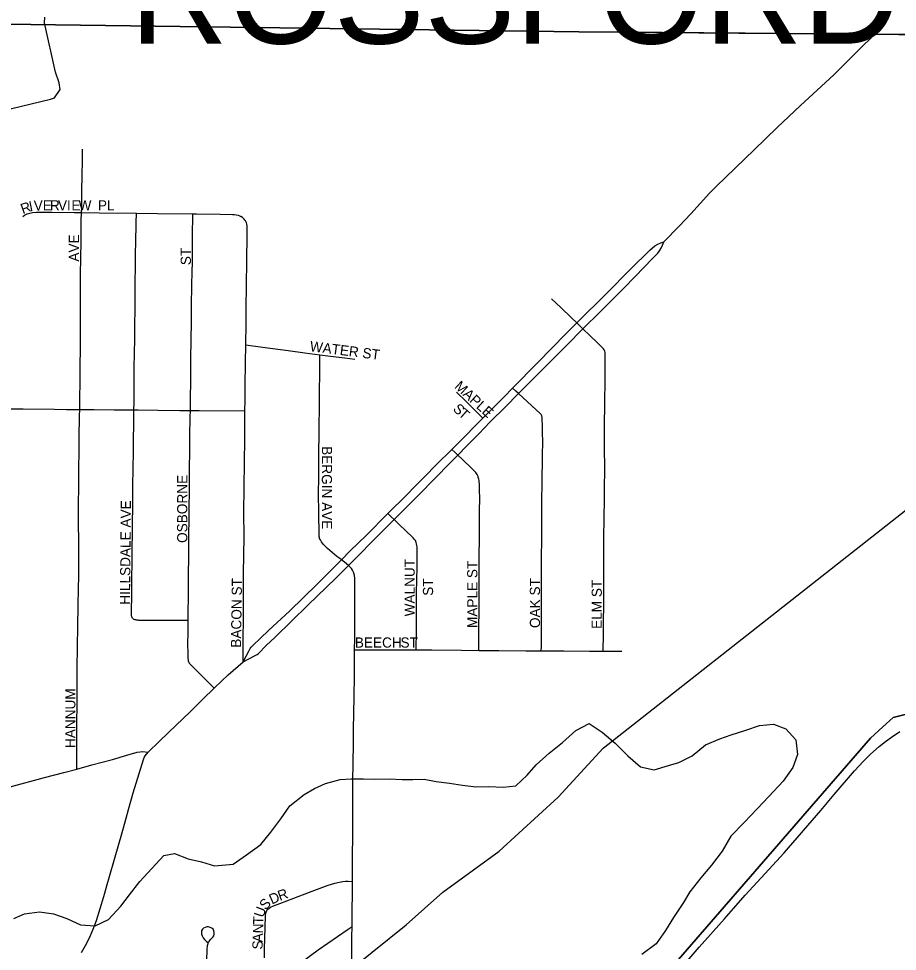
# Model space of a CAD drawing. Extents: x 1443599 to 1910620, y 1028088 to 1361369.
# Drawn here: x 1677386 to 1681704, y 1315218 to 1319799 of the extents above; entities that cross this region are included whole.
import ezdxf

# ---------------------------------------------------------------- set-up
doc = ezdxf.new("R2010")
doc.units = 0
for name, color, linetype in [('GM_X_Adjacent_County', 7, 'Continuous'), ('GM_X_City_Street', 7, 'Continuous'), ('GM_X_City_Street_Text', 7, 'Continuous'), ('GM_X_Corporation', 7, 'Continuous'), ('GM_X_Corporation_Text', 7, 'Continuous'), ('GM_X_County', 7, 'Continuous'), ('GM_X_Major_River', 7, 'Continuous'), ('GM_X_Minor_River', 7, 'Continuous'), ('GM_X_Rail_Line', 7, 'Continuous'), ('GM_X_State_Route', 7, 'Continuous'), ('GM_X_Township', 7, 'Continuous')]:
    doc.layers.add(name, color=color, linetype=linetype)

msp = doc.modelspace()

# ---------------------------------------------------------------- linework, layer by layer
at = {"layer": 'GM_X_Adjacent_County'}
msp.add_lwpolyline([(1684172.3, 1319701.1), (1683611, 1319705.8), (1683252.5, 1319708.8), (1682909.6, 1319711.6), (1682582.6, 1319714.4), (1681571.2, 1319722.8), (1680139.6, 1319734.8), (1675851.2, 1319791.8)], dxfattribs=at)
at = {"layer": 'GM_X_City_Street'}
for points in [[(1677694.7, 1318846.5), (1677695.6, 1318872.2), (1677697, 1318957.2), (1677698.2, 1319027.1), (1677699.4, 1319101.9), (1677700.3, 1319157.4)], [(1677406.2, 1318827.4), (1677415, 1318833.6), (1677427.3, 1318840), (1677440.5, 1318844.6), (1677453.8, 1318847), (1677473.9, 1318848.3), (1677549.9, 1318848.2), (1677658.4, 1318846.7), (1677694.7, 1318846.5)], [(1677685.8, 1317879.8), (1677686.4, 1317933.5), (1677687.4, 1318015), (1677688.4, 1318098.7), (1677689.3, 1318173.4), (1677689.5, 1318259.1), (1677689.7, 1318333.2), (1677690, 1318436.7), (1677690.2, 1318516.3), (1677690.3, 1318546.4), (1677691.2, 1318621.9), (1677692.2, 1318707.6), (1677693.4, 1318806.3), (1677694.7, 1318846.5)], [(1677694.7, 1318846.5), (1677783.2, 1318846.1), (1677964.3, 1318843.6)], [(1677952.6, 1317877.4), (1677953.6, 1317912.6), (1677953.7, 1317958.1), (1677953.9, 1318011), (1677954, 1318056.5), (1677954.2, 1318104.3), (1677954.8, 1318136.9), (1677956.4, 1318245.1), (1677959, 1318421.1), (1677958.9, 1318512.7), (1677959.7, 1318571.3), (1677960.8, 1318650.4), (1677961.9, 1318696.4), (1677963.5, 1318796.6), (1677964.3, 1318843.6)], [(1677964.3, 1318843.6), (1678068.9, 1318842.1), (1678241.7, 1318840.6)], [(1678229.6, 1317875), (1678230.8, 1317914.1), (1678231.5, 1318038.6), (1678232.3, 1318129.9), (1678235.2, 1318310.3), (1678235.3, 1318418.4), (1678236.2, 1318460.1), (1678237.1, 1318502.3), (1678238, 1318544.5), (1678239.5, 1318614.1), (1678240.3, 1318699.5), (1678240.9, 1318763.1), (1678241.4, 1318806.9), (1678241.5, 1318824.5), (1678241.7, 1318840.6)], [(1678241.7, 1318840.6), (1678259.5, 1318840.5), (1678375.4, 1318838.5), (1678437.4, 1318837.5), (1678445.8, 1318837), (1678454, 1318835.7), (1678464.2, 1318833.8), (1678472.4, 1318831), (1678477.7, 1318828)], [(1678502.2, 1318197.6), (1678503.8, 1318301.6), (1678504.1, 1318354.3), (1678506.3, 1318511.9), (1678507.1, 1318587.6), (1678509.2, 1318758.5), (1678508.1, 1318782.1), (1678506.8, 1318789.1), (1678504.8, 1318795.9), (1678503.2, 1318800.2), (1678500.4, 1318805.6), (1678497.7, 1318810.2), (1678494.1, 1318814.4), (1678491.1, 1318818), (1678486.5, 1318821.9), (1678477.7, 1318828)], [(1680129.1, 1318304.5), (1680102.5, 1318330), (1680050.1, 1318380.4), (1680005.2, 1318423.6)], [(1680158.8, 1318275.8), (1680144.4, 1318289.7), (1680129.1, 1318304.5)], [(1680259.1, 1316692.8), (1680259.2, 1316715.5), (1680259.5, 1316753.4), (1680259.7, 1316797.3), (1680259.9, 1316827.5), (1680260.5, 1316861.6), (1680261, 1316895.5), (1680261.4, 1316940), (1680261.8, 1316983.1), (1680262.3, 1317025.5), (1680262.2, 1317061.7), (1680262, 1317114.5), (1680261.9, 1317150.4), (1680262, 1317190.3), (1680262, 1317235.4), (1680262, 1317282.2), (1680262.6, 1317311.7), (1680263.3, 1317345.3), (1680264.1, 1317378.1), (1680264.7, 1317407.6), (1680264.9, 1317436), (1680265.2, 1317484.2), (1680265.4, 1317528.1), (1680266.4, 1317551.1), (1680266.2, 1317581.3), (1680266, 1317621.7), (1680265.7, 1317661.6), (1680265.5, 1317684.9), (1680265.2, 1317721.3), (1680264.8, 1317768.7), (1680264.4, 1317819.1), (1680265.9, 1317890.1), (1680266.9, 1317943.5), (1680267.7, 1317992.7), (1680267.8, 1318047.4), (1680267.9, 1318108.3), (1680268, 1318134.7), (1680268, 1318152.7), (1680267.8, 1318159.5), (1680266.9, 1318166), (1680265.6, 1318169.9), (1680263.9, 1318173.4), (1680260.8, 1318177.8), (1680229.4, 1318208), (1680193.1, 1318242.9), (1680158.8, 1318275.8)], [(1678498, 1317873.3), (1678498.6, 1317926.1), (1678499.6, 1317996.7), (1678501, 1318108.5), (1678502.2, 1318197.6)], [(1678502.2, 1318197.6), (1678524.8, 1318194.5), (1678598.1, 1318184.7), (1678710.3, 1318169.5), (1678792.8, 1318158.4), (1678866, 1318148)], [(1678971.7, 1317140.8), (1678963.6, 1317147.1), (1678949.4, 1317157.8), (1678903.2, 1317196.9), (1678884.6, 1317216), (1678878.8, 1317223.3), (1678874.3, 1317229.7), (1678868.5, 1317239.5), (1678865.1, 1317246.8), (1678863.7, 1317251.6), (1678862.8, 1317256.4), (1678862.2, 1317262.3), (1678862.2, 1317267.7), (1678861.6, 1317371.1), (1678860.2, 1317469.1), (1678860.7, 1317544), (1678861.7, 1317606), (1678861.4, 1317683.1), (1678862.6, 1317743.7), (1678862.9, 1317809), (1678863.8, 1317877.9), (1678864.5, 1317963.1), (1678866.3, 1318061.3), (1678866.1, 1318113.9), (1678866, 1318148)], [(1678866, 1318148), (1678918.5, 1318141.6), (1678989, 1318133.1), (1679037.5, 1318127.2)], [(1679666.7, 1317837.5), (1679642.9, 1317860.8), (1679584.6, 1317918.1), (1679537.1, 1317964.8)], [(1679841.9, 1317957.6), (1679829.5, 1317968.9), (1679812.9, 1317984)], [(1679954.3, 1316694.5), (1679954.6, 1316716), (1679955.1, 1316746.6), (1679955.4, 1316805), (1679955.7, 1316850), (1679956, 1316895.7), (1679955.8, 1316944.2), (1679955.6, 1316989.1), (1679955.4, 1317029.6), (1679955.7, 1317080.9), (1679956.1, 1317152.5), (1679956.5, 1317241.1), (1679957.3, 1317351.6), (1679957.8, 1317429.9), (1679958.9, 1317521.3), (1679960.5, 1317646.7), (1679961.8, 1317728.4), (1679961, 1317757.9), (1679960.1, 1317792.9), (1679958.9, 1317837.9), (1679958.2, 1317841.9), (1679957.2, 1317845.9), (1679956.4, 1317848.8), (1679954.9, 1317852.3), (1679953.2, 1317855), (1679950.4, 1317858.7), (1679841.9, 1317957.6)], [(1677260, 1317883.5), (1677280, 1317883.2), (1677407.8, 1317882.1), (1677562.7, 1317880.8), (1677621.5, 1317880.3), (1677685.8, 1317879.8)], [(1677671.9, 1316114), (1677672.1, 1316197.9), (1677672.4, 1316280.2), (1677673, 1316490), (1677673.4, 1316601.2), (1677675.4, 1316722.1), (1677676.8, 1316807.3), (1677678.7, 1316923.4), (1677681.1, 1317067.8), (1677681, 1317136.6), (1677680.8, 1317238.8), (1677680.7, 1317312.8), (1677680.4, 1317417.9), (1677681.1, 1317496.7), (1677682, 1317594), (1677682.8, 1317670.1), (1677683.5, 1317739.5), (1677685.4, 1317847.8), (1677685.8, 1317879.8)], [(1677685.8, 1317879.8), (1677756.5, 1317879.4), (1677854.7, 1317878.4), (1677952.6, 1317877.4)], [(1678219.3, 1316843.8), (1678178.1, 1316843.9), (1678126.9, 1316843.9), (1678058.7, 1316844), (1678008.6, 1316844), (1677976.9, 1316844), (1677972.5, 1316844.3), (1677968.3, 1316844.8), (1677965, 1316845.3), (1677962, 1316845.8), (1677959.1, 1316846.6), (1677956.6, 1316847.4), (1677953.2, 1316848.8), (1677950.8, 1316850.3), (1677948.7, 1316851.8), (1677946.5, 1316853.8), (1677945, 1316855.6), (1677943.8, 1316857.6), (1677942.4, 1316860.2), (1677941.6, 1316862.7), (1677941, 1316865.5), (1677940.7, 1316869), (1677940.7, 1316877.2), (1677941, 1316908.5), (1677941.5, 1316947.1), (1677942, 1316992.1), (1677942.6, 1317057.5), (1677943.3, 1317120.1), (1677943.8, 1317170.7), (1677944.2, 1317207.7), (1677944.7, 1317262.9), (1677945.7, 1317326.6), (1677946.7, 1317396.6), (1677947.5, 1317446.3), (1677947, 1317508.6), (1677948.2, 1317586.6), (1677949.5, 1317674.2), (1677950.4, 1317734.6), (1677951.2, 1317804.5), (1677951.6, 1317842), (1677952.6, 1317877.4)], [(1677952.6, 1317877.4), (1677973.6, 1317877.2), (1678069.2, 1317876.4), (1678178.4, 1317875.4), (1678229.6, 1317875)], [(1678219.3, 1316843.8), (1678220.6, 1317000), (1678221.3, 1317084.1), (1678221.6, 1317140.6), (1678222.2, 1317231.7), (1678223.4, 1317371.8), (1678225.5, 1317503), (1678226, 1317584.9), (1678226.7, 1317679.8), (1678227.5, 1317750.1), (1678228.5, 1317841.9), (1678229.6, 1317875)], [(1678229.6, 1317875), (1678273.2, 1317874.7), (1678498, 1317873.3)], [(1678488.9, 1316641), (1678489.7, 1316769.3), (1678490, 1316835.2), (1678490.3, 1316883.8), (1678490.5, 1316931.9), (1678490.9, 1317004.4), (1678491.4, 1317071.7), (1678492.5, 1317167.5), (1678493.4, 1317251.7), (1678493.2, 1317378.9), (1678494.1, 1317489.6), (1678495.4, 1317626.9), (1678496.6, 1317725.2), (1678497, 1317780.9), (1678498, 1317873.3)], [(1679544.1, 1317655.8), (1679529.8, 1317669.4), (1679514.7, 1317683.8)], [(1679646.8, 1316696.3), (1679646.9, 1316706.6), (1679647.4, 1316761.7), (1679647.9, 1316816.7), (1679648.4, 1316883.9), (1679649, 1316947.1), (1679649.2, 1317023.8), (1679649.4, 1317092.2), (1679649.7, 1317173.9), (1679649.9, 1317231.4), (1679650, 1317290.1), (1679650.2, 1317342.2), (1679651, 1317388.2), (1679651.8, 1317435.6), (1679650.9, 1317491.6), (1679650.9, 1317504), (1679650.4, 1317513.7), (1679649.4, 1317524.2), (1679648.3, 1317530.8), (1679647.1, 1317537.9), (1679644.7, 1317545.9), (1679643.5, 1317550.2), (1679641.9, 1317554.3), (1679639.4, 1317559.7), (1679636, 1317564.8), (1679632.5, 1317570.1), (1679627.8, 1317575.8), (1679613.7, 1317590.5), (1679566.6, 1317634.4), (1679544.1, 1317655.8)], [(1679231.3, 1317339.7), (1679217.3, 1317353.2), (1679200.6, 1317369.4)], [(1679340, 1316699.2), (1679340.2, 1316725.6), (1679340.7, 1316767.8), (1679341.1, 1316820.3), (1679341.4, 1316872.8), (1679341.7, 1316977.4), (1679343.1, 1317046), (1679344.2, 1317101.6), (1679344.6, 1317153.9), (1679344.6, 1317176.5), (1679344.4, 1317189), (1679343.6, 1317204.9), (1679342.8, 1317211.9), (1679341.4, 1317220.2), (1679339.6, 1317226.1), (1679337.5, 1317231.5), (1679335.5, 1317235.5), (1679332.9, 1317239.2), (1679329.6, 1317243.2), (1679324.9, 1317248.6), (1679285.4, 1317287), (1679259.7, 1317312), (1679231.3, 1317339.7)], [(1679007.5, 1317113), (1678986.6, 1317129.3), (1678971.7, 1317140.8)], [(1679037.1, 1316699.9), (1679037.4, 1316754.5), (1679037.8, 1316814.4), (1679038.4, 1316891.4), (1679038.4, 1316958.6), (1679038.5, 1317049), (1679036.4, 1317063.9), (1679033.4, 1317075.5), (1679031.4, 1317081.2), (1679026.8, 1317090.8), (1679021.1, 1317098.4), (1679007.5, 1317113)], [(1678346.9, 1316511.3), (1678317.7, 1316540.3), (1678230, 1316627.7), (1678225.9, 1316632.9), (1678223, 1316637.3), (1678221.9, 1316639.9), (1678220.9, 1316642.8), (1678219.7, 1316648.9), (1678219, 1316655.9), (1678218.4, 1316670.9), (1678218.2, 1316687.9), (1678217.4, 1316724), (1678218.5, 1316789.6), (1678219.3, 1316843.8)], [(1679026.2, 1315561.5), (1679026.5, 1315600.9), (1679027.3, 1315715.5), (1679027.6, 1315756.6), (1679028, 1315805.6), (1679027.7, 1315887.8), (1679028, 1315919.7), (1679028.4, 1315985.7), (1679028.9, 1316060.4), (1679029.7, 1316137.7), (1679030.8, 1316244.5), (1679031.4, 1316307.5), (1679034.3, 1316467.8), (1679036.2, 1316572.9), (1679036.6, 1316635.5), (1679037.1, 1316699.9)], [(1679037.1, 1316699.9), (1679058.1, 1316699.8), (1679112.2, 1316699.7), (1679270.3, 1316699.4), (1679340, 1316699.2)], [(1679340, 1316699.2), (1679416.1, 1316698.5), (1679561.9, 1316697.1), (1679646.8, 1316696.3)], [(1679646.8, 1316696.3), (1679745.4, 1316695.7), (1679878.9, 1316694.9), (1679954.3, 1316694.5)], [(1679954.3, 1316694.5), (1680065.8, 1316693.9), (1680191.7, 1316693.2), (1680259.1, 1316692.8)], [(1680259.1, 1316692.8), (1680350.8, 1316692.1)], [(1680623.2, 1315114.6), (1680730.7, 1315238.8), (1680854.9, 1315378.6), (1680956.6, 1315494.8), (1681034.3, 1315579.6), (1681147.5, 1315702.6), (1681328.3, 1315910.5), (1681394, 1315988.1), (1681494.4, 1316105.5), (1681537.1, 1316151.7), (1681572.4, 1316186.6), (1681614.3, 1316224.2), (1681645.2, 1316249.4), (1681675, 1316270.8), (1681716.8, 1316297.6)], [(1677671.9, 1316114), (1677745.8, 1316134.2), (1677847.3, 1316161.3), (1677916.9, 1316181.2), (1677967.8, 1316196.3), (1677983.3, 1316198.9), (1677994.5, 1316199.4), (1678022, 1316197.5)], [(1677255.4, 1316002.9), (1677344.3, 1316026.6), (1677512.8, 1316071.6), (1677607.1, 1316096.7), (1677671.9, 1316114)], [(1678593.7, 1315186.4), (1678594.8, 1315228.6), (1678596.3, 1315287.3), (1678597.6, 1315334.4), (1678599.1, 1315395.4), (1678600.2, 1315403.5), (1678602.3, 1315411.4), (1678605.8, 1315418.8), (1678610.6, 1315425.4), (1678616.5, 1315430.9), (1678623.3, 1315435.5), (1678638.2, 1315442.4), (1678669.1, 1315453.8), (1678738.3, 1315479.7), (1678815, 1315509.2), (1678907.6, 1315543), (1678938.9, 1315552.8), (1678962.8, 1315558.7), (1678979.1, 1315561.3), (1678991.7, 1315562.8), (1679000.4, 1315563), (1679004.6, 1315562.8), (1679026.2, 1315561.5)], [(1679024.4, 1315339.1), (1679024.7, 1315362), (1679025.6, 1315421.4), (1679025.7, 1315500.2), (1679026.2, 1315561.5)], [(1678311.1, 1315173), (1678312.8, 1315227.1), (1678314.3, 1315247.4), (1678316.9, 1315257.8), (1678318.8, 1315263.2), (1678321.7, 1315267.6), (1678328.5, 1315276), (1678339.4, 1315287.7), (1678344.2, 1315295), (1678347, 1315303), (1678347.3, 1315311.3), (1678345.3, 1315319.6), (1678341.2, 1315327), (1678335.3, 1315332.6), (1678327.5, 1315336.4), (1678319.1, 1315338.5), (1678310.5, 1315338.4), (1678302.1, 1315336.4), (1678294.6, 1315332.4), (1678288.7, 1315326.6), (1678285, 1315319.3), (1678283.7, 1315311), (1678284.6, 1315302.5), (1678286.9, 1315294.4), (1678291.9, 1315284.7), (1678298.5, 1315276.2), (1678308.2, 1315267.5), (1678316.5, 1315262.1)], [(1679024.4, 1315339.1), (1679000.4, 1315322.4), (1678858.1, 1315223.7), (1678776.6, 1315163.6)], [(1679020.5, 1314759.2), (1679020.8, 1314774.7), (1679022.2, 1314873.2), (1679022.2, 1315030.1), (1679023.3, 1315138.7), (1679024, 1315207.9), (1679023.6, 1315290.1), (1679024.4, 1315339.1)]]:
    msp.add_lwpolyline(points, dxfattribs=at)
at = {"layer": 'GM_X_Corporation'}
for points in [[(1686959.3, 1319677.7), (1683087.5, 1319710.1), (1680139.6, 1319734.8), (1675851.2, 1319791.8), (1675710.1, 1319665.9), (1675526.2, 1319472.4), (1675328.7, 1319293.3), (1675144.8, 1319099.9), (1674836.4, 1318776.2), (1674558.5, 1318474), (1674377, 1318302.6), (1674166.6, 1318077.5), (1673948.2, 1317856.6), (1673753.7, 1317627.2), (1673567.9, 1317433.8), (1673402.9, 1317284.2), (1673310.1, 1317143.3), (1673215.9, 1316924.2), (1673129.3, 1316682.8), (1673023.2, 1316469.9), (1672901, 1316251.3), (1672790.9, 1316040.4)], [(1675851.2, 1319791.8), (1680139.6, 1319734.8), (1683087.5, 1319710.1), (1683067.9, 1316438.1), (1681755.6, 1316384.7), (1681683.7, 1316366.9), (1681633.7, 1316321), (1681571.6, 1316265.1), (1679716.9, 1314127.6)], [(1684398.4, 1311067.8), (1680011, 1311119.4), (1680376.6, 1311759.9), (1680659.9, 1312325.8), (1681720.3, 1312294.7), (1681729.8, 1313711.2), (1679360, 1313710.1), (1679516.4, 1313887.9), (1679716.9, 1314127.6), (1681571.6, 1316265.1), (1681633.7, 1316321), (1681683.7, 1316366.9), (1681755.6, 1316384.7), (1683067.9, 1316438.1), (1683087.5, 1319710.1), (1686959.3, 1319677.7)]]:
    msp.add_lwpolyline(points, dxfattribs=at)
at = {"layer": 'GM_X_County'}
msp.add_lwpolyline([(1675851.2, 1319791.8), (1680139.6, 1319734.8), (1681571.2, 1319722.8), (1682582.6, 1319714.4), (1682909.6, 1319711.6), (1683252.5, 1319708.8), (1683611, 1319705.8), (1684172.3, 1319701.1)], dxfattribs=at)
at = {"layer": 'GM_X_Major_River'}
msp.add_lwpolyline([(1676696.6, 1319183.9), (1677202.7, 1319412.4), (1677231.4, 1319315.9), (1677351.6, 1319358.6), (1677541.8, 1319404.4), (1677561.8, 1319410.2), (1677590.3, 1319451.9), (1677584.7, 1319484), (1677567.4, 1319536.3), (1677513.4, 1319779.1), (1677514.5, 1319806.5)], dxfattribs=at)
at = {"layer": 'GM_X_Minor_River'}
for points in [[(1677362.8, 1315379.5), (1677414.9, 1315402.9), (1677488.9, 1315412), (1677556.6, 1315403.1), (1677622.1, 1315380.3), (1677689.5, 1315349.4), (1677761.3, 1315344.5), (1677827.5, 1315375.7), (1677888.2, 1315441.1), (1677930.8, 1315496.6), (1677981.5, 1315562.1), (1678098.9, 1315688.9), (1678150.9, 1315698.3), (1678218.3, 1315673.4), (1678284, 1315658.5), (1678347.5, 1315637.7), (1678439.4, 1315646.6), (1678505.8, 1315691.8), (1678576.3, 1315743), (1678625, 1315804.5), (1678673.7, 1315870.1), (1678718.4, 1315933.6), (1678789, 1315988.8), (1678839.2, 1316018.3), (1678893.4, 1316043.6), (1678965.5, 1316062.8), (1679019.4, 1316066.1), (1679081.2, 1316065.3), (1679133, 1316064.7), (1679206.9, 1316065.8), (1679270.7, 1316063), (1679322.5, 1316062.3), (1679378.4, 1316063.6), (1679438.1, 1316052.8), (1679503.8, 1316044), (1679567.5, 1316035.2), (1679633.2, 1316026.4), (1679697, 1316027.6), (1679766.8, 1316024.7), (1679828.7, 1316031.9), (1679885.3, 1316083.3), (1679929.8, 1316134.8), (1679992.4, 1316192.2), (1680058.9, 1316243.4), (1680123.5, 1316302.7), (1680189.8, 1316338), (1680253.1, 1316295.1), (1680318.2, 1316240.2), (1680379.2, 1316179.3), (1680442.3, 1316124.4), (1680509.9, 1316109.6), (1680580, 1316130.7), (1680630.1, 1316146.1), (1680696.4, 1316179.4)], [(1680696.4, 1316179.4), (1680760.9, 1316232.6), (1680831.1, 1316261.8), (1680887.2, 1316281.1), (1680959.3, 1316304.3), (1681027.4, 1316327.5), (1681095.3, 1316334.6), (1681156.9, 1316311.8), (1681206, 1316257.1), (1681213.1, 1316184.9), (1681190.3, 1316121.1), (1681143.5, 1316053.5), (1681072.7, 1315978.3), (1681016.1, 1315918.9), (1680953.4, 1315853.5), (1680886.7, 1315784.2), (1680843.8, 1315710.6), (1680791, 1315641.2), (1680738.4, 1315579.7), (1680683.6, 1315510.3), (1680653, 1315458.6), (1680604.2, 1315385), (1680565.4, 1315321.4), (1680518.7, 1315255.9), (1680448.2, 1315202.6)]]:
    msp.add_lwpolyline(points, dxfattribs=at)
at = {"layer": 'GM_X_Rail_Line'}
msp.add_lwpolyline([(1679039.5, 1315147.8), (1679290.4, 1315348.6), (1679471, 1315509.2), (1679747, 1315710), (1680038, 1315976), (1680258.7, 1316216.9), (1684679.8, 1319692.1)], dxfattribs=at)
at = {"layer": 'GM_X_State_Route'}
for points in [[(1680556.2, 1318703.5), (1680632.6, 1318780.2), (1680688.7, 1318839.9), (1680781.4, 1318941.9), (1680816.1, 1318976.9), (1681000.3, 1319154.5), (1681113.6, 1319263.9), (1681228.2, 1319372), (1681391.3, 1319523.9), (1681514.7, 1319646.2), (1681591.7, 1319722.1), (1681609.2, 1319740.3)], [(1678488.9, 1316641), (1678518.4, 1316696.2), (1678524.3, 1316705.8), (1678528.7, 1316712.4), (1678531.9, 1316716.4), (1678538.5, 1316723), (1678573.2, 1316755.5), (1678615.9, 1316795.6), (1678716.5, 1316889.9), (1678853.3, 1317022.2), (1678971.7, 1317140.8), (1679015.6, 1317184.7), (1679093, 1317260.5), (1679200.6, 1317369.4), (1679203.7, 1317372.5), (1679288, 1317455.2), (1679336.1, 1317504.6), (1679382.2, 1317551.3), (1679437.6, 1317607.2), (1679514.7, 1317683.8), (1679565.7, 1317734.4), (1679643.5, 1317814.4), (1679666.7, 1317837.5), (1679771.1, 1317941.9), (1679812.9, 1317984), (1679937.5, 1318109.7), (1680074.9, 1318250.7), (1680129.1, 1318304.5), (1680130.8, 1318306.2), (1680274.7, 1318450), (1680392.7, 1318568.6), (1680487.5, 1318662.9), (1680512.8, 1318684), (1680527.2, 1318692.1), (1680541.8, 1318698.3), (1680556.2, 1318703.5)], [(1679007.5, 1317113), (1679023.9, 1317129.6), (1679157.3, 1317265.3), (1679231.3, 1317339.7), (1679351.9, 1317460.7), (1679508.5, 1317619.6), (1679544.1, 1317655.8), (1679586.8, 1317699.1), (1679647, 1317759.5), (1679703.7, 1317818.9), (1679777.9, 1317893.2), (1679840.4, 1317956.1), (1679841.9, 1317957.6), (1679910.1, 1318025.6), (1680005.2, 1318120.7), (1680085.9, 1318202.3), (1680152.7, 1318269.7), (1680158.8, 1318275.8), (1680244.6, 1318361), (1680297.4, 1318413.3), (1680359.8, 1318476.1), (1680463.3, 1318581.4), (1680496.6, 1318617), (1680526.9, 1318647.1), (1680535.5, 1318658.2), (1680543.8, 1318672.2), (1680550.3, 1318686.3), (1680556.2, 1318703.5)], [(1678488.9, 1316641), (1678548.9, 1316670.7), (1678557.7, 1316676.1), (1678564.1, 1316681.2), (1678602.9, 1316719.9), (1678646.2, 1316762), (1678807.5, 1316919.1), (1678944.4, 1317051.4), (1679007.5, 1317113)], [(1678022, 1316197.5), (1678076.3, 1316249.9), (1678121.4, 1316293), (1678230.4, 1316397), (1678290.7, 1316457.6), (1678346.9, 1316511.3), (1678383.6, 1316546.4), (1678415.9, 1316576.6), (1678488.9, 1316641)], [(1677694.7, 1315213.3), (1677714.5, 1315247), (1677733.6, 1315284.8), (1677751.7, 1315326.8), (1677767.9, 1315369.5), (1677787.1, 1315428.7), (1677804.4, 1315488.5), (1677824.1, 1315558.1), (1677829, 1315573.8), (1677860.6, 1315682.5), (1677893.4, 1315796.1), (1677914.3, 1315871.9), (1677926.1, 1315914.9), (1677949.1, 1315997), (1677977.5, 1316091.4), (1677998.7, 1316160.2), (1678003.4, 1316171), (1678007.8, 1316178.3), (1678022, 1316197.5)]]:
    msp.add_lwpolyline(points, dxfattribs=at)
at = {"layer": 'GM_X_Township'}
msp.add_lwpolyline([(1675851.2, 1319791.8), (1680139.6, 1319734.8), (1681571.2, 1319722.8), (1682582.6, 1319714.4), (1682909.6, 1319711.6), (1683252.5, 1319708.8), (1683611, 1319705.8), (1684172.3, 1319701.1)], dxfattribs=at)

# ---------------------------------------------------------------- texts
at = {"layer": 'GM_X_City_Street_Text'}
for s, rotation, p in [('V', 1.88, (1677460.8, 1318855.9)), ('E', 0, (1677504.3, 1318857.4)), ('R', 0, (1677539.5, 1318857.4)), ('V', 0, (1677579.1, 1318857.4)), ('I', 0, (1677623.1, 1318857.4)), ('E', 0, (1677645.1, 1318857.4)), ('W', 0, (1677680.3, 1318857.4)), ('PL', 0, (1677775.2, 1318857.4)), ('R', 20.0329, (1677406.1, 1318838.9)), ('I', 11.087, (1677441.3, 1318851.9)), ('AVE', 90, (1677682.2, 1318605.9)), ('ST', 90, (1678232.2, 1318588.4)), ('WATER ST', 352.7693, (1678814.7, 1318166.5)), ('MAPLE', 317.5573, (1679524.1, 1317987.9)), ('S', 316.5649, (1679516.5, 1317878.3)), ('T', 318.2205, (1679543.2, 1317853.1)), ('BERGIN AVE', 270, (1678875.8, 1317699.5)), ('OSBORNE', 90, (1678214.6, 1317224.3)), ('HILLSDALE AVE', 89.4732, (1677933, 1316920.6)), ('WALNUT', 90, (1679332.2, 1316863.5)), ('MAPLE ST', 90, (1679640.2, 1316806.3)), ('BACON ST', 89.1717, (1678478.6, 1316709.4)), ('ST', 90, (1679422.6, 1316964.7)), ('OAK ST', 90, (1679948.2, 1316806.3)), ('ELM ST', 90, (1680251.8, 1316801.9)), ('BEECH', 0, (1679038, 1316710.2)), ('ST', 0, (1679262.4, 1316710.2)), ('HANNUM', 90, (1677664.6, 1316216.7)), ('R', 19.7175, (1678669.5, 1315465.7)), ('S', 46.4688, (1678599.3, 1315418.2)), ('D', 24.2866, (1678630.4, 1315448.1)), ('U', 71.2816, (1678588.1, 1315381.4)), ('T', 88.3119, (1678587.7, 1315350.1)), ('N', 88.3264, (1678586.5, 1315306.1)), ('A', 88.3166, (1678585.2, 1315262.2)), ('S', 88.333, (1678584.2, 1315227))]:
    msp.add_text(s, height=50, rotation=rotation, dxfattribs=at).set_placement(p)
at = {"layer": 'GM_X_Corporation_Text'}
msp.add_text('ROSSFORD', height=500, rotation=0, dxfattribs=at).set_placement((1677931.4, 1319676.6))

doc.saveas('drawing.dxf')
